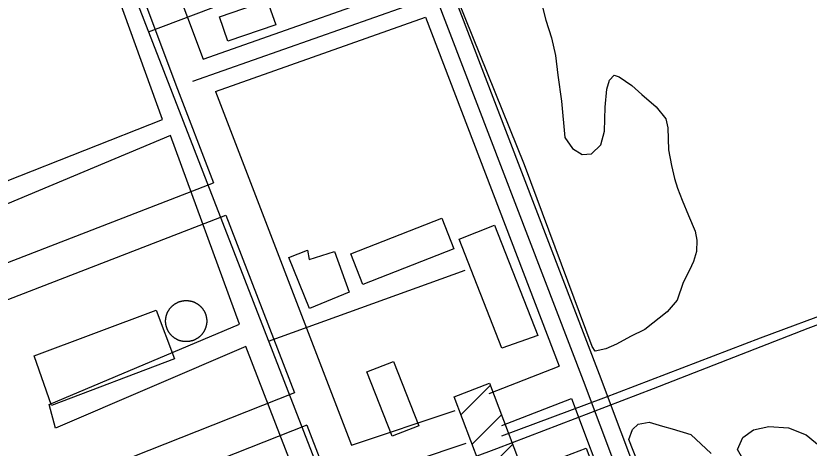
# Model space of a CAD drawing. Extents: x 3694830 to 3732949, y 415201 to 440970.
# Drawn here: x 3713845 to 3714534, y 429226 to 429602 of the extents above; entities that cross this region are included whole.
import ezdxf

# ---------------------------------------------------------------- set-up
doc = ezdxf.new("R2010")
doc.units = 0
for name, color, linetype in [('V-BLDG-OTLN', 7, 'Continuous'), ('V-DOMW-TANK', 7, 'Continuous'), ('V-ROAD-CNTR', 7, 'Continuous'), ('V-SITE-STRC', 7, 'Continuous'), ('V-SITE-VEGE', 7, 'Continuous'), ('V-UTIL-LINE', 7, 'Continuous')]:
    doc.layers.add(name, color=color, linetype=linetype)

msp = doc.modelspace()

# ---------------------------------------------------------------- linework, layer by layer
at = {"layer": 'V-BLDG-OTLN'}
for p, q in [((3714231.24, 429254.64), (3714256.69, 429280.08)), ((3714241, 429229.04), (3714266.45, 429254.49)), ((3714250.76, 429203.44), (3714276.2, 429228.89))]:
    msp.add_line(p, q, dxfattribs=at)
for points in [[(3714070.31, 429593.86), (3714028.75, 429579.45), (3714021.42, 429600.59), (3714062.98, 429615)], [(3714135.66, 429394.55), (3714214.6, 429425.46), (3714225.02, 429398.83), (3714146.09, 429367.93)], [(3714266.85, 429312.57), (3714229.76, 429407.43), (3714260.4, 429419.41), (3714298, 429323.55)], [(3714134.19, 429361.36), (3714099.57, 429346.93), (3714081.76, 429391.31), (3714097.85, 429397.87), (3714099.4, 429389.7), (3714121.42, 429396.65)], [(3713860.39, 429305.78), (3713966.43, 429345.64), (3713982.32, 429303.35), (3713875.5, 429262.81)], [(3714172.75, 429301.08), (3714194.73, 429245), (3714171.52, 429235.91), (3714149.55, 429291.99)], [(3714381.42, 428734.75), (3714212.52, 429177.86), (3714254.42, 429193.83), (3714225.29, 429270.26), (3714255.97, 429281.96), (3714285.44, 429204.66), (3714340.05, 429225.48), (3714508.62, 428783.23)]]:
    msp.add_lwpolyline(points, close=True, dxfattribs=at)
at = {"layer": 'V-DOMW-TANK'}
for points in [[(3713975.93, 429342.61), (3713976.05, 429342.9), (3713976.17, 429343.19), (3713976.29, 429343.48), (3713976.43, 429343.76), (3713976.56, 429344.04), (3713976.7, 429344.32), (3713976.85, 429344.59), (3713977, 429344.86), (3713977.16, 429345.13), (3713977.32, 429345.4), (3713977.48, 429345.67), (3713977.65, 429345.93), (3713977.83, 429346.19), (3713978.01, 429346.44), (3713978.19, 429346.69), (3713978.38, 429346.94), (3713978.57, 429347.19), (3713978.77, 429347.43), (3713978.96, 429347.67), (3713979.17, 429347.9), (3713979.38, 429348.14), (3713979.59, 429348.36), (3713979.81, 429348.59), (3713980.03, 429348.81), (3713980.25, 429349.03), (3713980.48, 429349.24), (3713980.71, 429349.45), (3713980.95, 429349.65), (3713981.18, 429349.85), (3713981.43, 429350.05), (3713981.68, 429350.24), (3713981.92, 429350.43), (3713982.18, 429350.61), (3713982.43, 429350.79), (3713982.69, 429350.96), (3713982.95, 429351.13), (3713983.21, 429351.3), (3713983.48, 429351.46), (3713983.75, 429351.61), (3713984.02, 429351.77), (3713984.3, 429351.91), (3713984.58, 429352.06), (3713984.86, 429352.19), (3713985.14, 429352.32), (3713985.43, 429352.45), (3713985.71, 429352.57), (3713986, 429352.69), (3713986.29, 429352.8), (3713986.59, 429352.91), (3713986.88, 429353.01), (3713987.18, 429353.11), (3713987.48, 429353.2), (3713987.77, 429353.28), (3713988.08, 429353.36), (3713988.38, 429353.44), (3713988.68, 429353.51), (3713988.99, 429353.57), (3713989.29, 429353.63), (3713989.6, 429353.69), (3713989.91, 429353.74), (3713990.22, 429353.78), (3713990.53, 429353.82), (3713990.84, 429353.85), (3713991.15, 429353.88), (3713991.46, 429353.9), (3713991.77, 429353.92), (3713992.08, 429353.93), (3713992.39, 429353.93), (3713992.7, 429353.93), (3713993.02, 429353.93), (3713993.33, 429353.92), (3713993.64, 429353.9), (3713993.95, 429353.88), (3713994.26, 429353.85), (3713994.57, 429353.82), (3713994.88, 429353.78), (3713995.19, 429353.74), (3713995.5, 429353.69), (3713995.8, 429353.64), (3713996.11, 429353.58), (3713996.41, 429353.51), (3713996.72, 429353.44), (3713997.02, 429353.36), (3713997.32, 429353.28), (3713997.62, 429353.2), (3713997.92, 429353.11), (3713998.22, 429353.01), (3713998.51, 429352.91), (3713998.8, 429352.8), (3713999.1, 429352.69), (3713999.38, 429352.57), (3713999.67, 429352.45), (3713999.96, 429352.33), (3714000.24, 429352.2), (3714000.52, 429352.06), (3714000.8, 429351.92), (3714001.07, 429351.77), (3714001.35, 429351.62), (3714001.61, 429351.46), (3714001.88, 429351.3)], [(3714001.88, 429351.3), (3714002.15, 429351.14), (3714002.41, 429350.97), (3714002.67, 429350.79), (3714002.93, 429350.61), (3714003.18, 429350.43), (3714003.42, 429350.24), (3714003.67, 429350.05), (3714003.91, 429349.86), (3714004.15, 429349.66), (3714004.38, 429349.45), (3714004.62, 429349.24), (3714004.85, 429349.03), (3714005.07, 429348.81), (3714005.29, 429348.59), (3714005.51, 429348.37), (3714005.72, 429348.14), (3714005.93, 429347.91), (3714006.13, 429347.67), (3714006.33, 429347.43), (3714006.53, 429347.19), (3714006.72, 429346.95), (3714006.91, 429346.7), (3714007.09, 429346.44), (3714007.27, 429346.19), (3714007.45, 429345.93), (3714007.62, 429345.67), (3714007.78, 429345.41), (3714007.94, 429345.14), (3714008.1, 429344.87), (3714008.25, 429344.6), (3714008.4, 429344.32), (3714008.54, 429344.04), (3714008.67, 429343.76), (3714008.81, 429343.48), (3714008.93, 429343.2), (3714009.06, 429342.91), (3714009.17, 429342.62), (3714009.28, 429342.33), (3714009.39, 429342.04), (3714009.49, 429341.74), (3714009.59, 429341.44), (3714009.68, 429341.15), (3714009.76, 429340.85), (3714009.85, 429340.54), (3714009.92, 429340.24), (3714009.99, 429339.94), (3714010.06, 429339.64), (3714010.12, 429339.33), (3714010.17, 429339.02), (3714010.22, 429338.71), (3714010.26, 429338.4), (3714010.3, 429338.09), (3714010.33, 429337.79), (3714010.36, 429337.47), (3714010.38, 429337.16), (3714010.4, 429336.85), (3714010.41, 429336.54), (3714010.42, 429336.23), (3714010.42, 429335.92), (3714010.41, 429335.6)], [(3713988.99, 429318.57), (3713988.69, 429318.63), (3713988.38, 429318.7), (3713988.08, 429318.77), (3713987.78, 429318.86), (3713987.48, 429318.94), (3713987.18, 429319.03), (3713986.89, 429319.13), (3713986.59, 429319.23), (3713986.3, 429319.34), (3713986.01, 429319.45), (3713985.72, 429319.56), (3713985.43, 429319.69), (3713985.15, 429319.81), (3713984.86, 429319.95), (3713984.58, 429320.08), (3713984.31, 429320.22), (3713984.03, 429320.37), (3713983.76, 429320.52), (3713983.49, 429320.68), (3713983.22, 429320.84), (3713982.96, 429321), (3713982.69, 429321.17), (3713982.44, 429321.35), (3713982.18, 429321.53), (3713981.93, 429321.71), (3713981.68, 429321.9), (3713981.43, 429322.09), (3713981.19, 429322.28), (3713980.95, 429322.48), (3713980.72, 429322.69), (3713980.48, 429322.9), (3713980.26, 429323.11), (3713980.03, 429323.33), (3713979.81, 429323.55), (3713979.59, 429323.77), (3713979.38, 429324), (3713979.17, 429324.23), (3713978.97, 429324.47), (3713978.77, 429324.71), (3713978.57, 429324.95), (3713978.38, 429325.19), (3713978.19, 429325.44), (3713978.01, 429325.69), (3713977.83, 429325.95), (3713977.66, 429326.21), (3713977.49, 429326.47), (3713977.32, 429326.73), (3713977.16, 429327), (3713977, 429327.27), (3713976.85, 429327.54), (3713976.71, 429327.82), (3713976.56, 429328.09), (3713976.43, 429328.38), (3713976.3, 429328.66), (3713976.17, 429328.94), (3713976.05, 429329.23), (3713975.93, 429329.52), (3713975.82, 429329.81), (3713975.71, 429330.1), (3713975.61, 429330.4), (3713975.52, 429330.7), (3713975.42, 429330.99), (3713975.34, 429331.29), (3713975.26, 429331.59), (3713975.18, 429331.9), (3713975.11, 429332.2), (3713975.05, 429332.51), (3713974.99, 429332.81), (3713974.93, 429333.12), (3713974.88, 429333.43), (3713974.84, 429333.74), (3713974.8, 429334.05), (3713974.77, 429334.35), (3713974.75, 429334.67), (3713974.72, 429334.98), (3713974.7, 429335.29), (3713974.69, 429335.6), (3713974.69, 429335.91), (3713974.69, 429336.22), (3713974.69, 429336.54), (3713974.7, 429336.85), (3713974.72, 429337.16), (3713974.75, 429337.47), (3713974.77, 429337.78), (3713974.8, 429338.09), (3713974.84, 429338.4), (3713974.88, 429338.71), (3713974.93, 429339.02), (3713974.99, 429339.32), (3713975.05, 429339.63), (3713975.11, 429339.94), (3713975.18, 429340.24), (3713975.26, 429340.54), (3713975.34, 429340.84), (3713975.42, 429341.14), (3713975.51, 429341.44), (3713975.61, 429341.74), (3713975.71, 429342.03), (3713975.82, 429342.32), (3713975.93, 429342.61)], [(3714010.41, 429335.6), (3714010.4, 429335.29), (3714010.38, 429334.98), (3714010.36, 429334.67), (3714010.33, 429334.36), (3714010.3, 429334.05), (3714010.26, 429333.74), (3714010.22, 429333.43), (3714010.17, 429333.12), (3714010.12, 429332.82), (3714010.06, 429332.51), (3714009.99, 429332.21), (3714009.92, 429331.9), (3714009.85, 429331.6), (3714009.77, 429331.3), (3714009.68, 429331), (3714009.59, 429330.7), (3714009.49, 429330.4), (3714009.39, 429330.11), (3714009.28, 429329.82), (3714009.17, 429329.53), (3714009.06, 429329.24), (3714008.93, 429328.95), (3714008.81, 429328.66), (3714008.68, 429328.38), (3714008.54, 429328.1), (3714008.4, 429327.82), (3714008.25, 429327.55), (3714008.1, 429327.28), (3714007.95, 429327.01), (3714007.78, 429326.74), (3714007.62, 429326.47), (3714007.45, 429326.21), (3714007.27, 429325.95), (3714007.1, 429325.7), (3714006.91, 429325.45), (3714006.72, 429325.2), (3714006.53, 429324.95), (3714006.34, 429324.71), (3714006.14, 429324.47), (3714005.93, 429324.24), (3714005.72, 429324), (3714005.51, 429323.78), (3714005.29, 429323.55), (3714005.07, 429323.33), (3714004.85, 429323.11), (3714004.62, 429322.9), (3714004.39, 429322.69), (3714004.15, 429322.49), (3714003.92, 429322.29), (3714003.67, 429322.09), (3714003.43, 429321.9), (3714003.18, 429321.71), (3714002.93, 429321.53), (3714002.67, 429321.35), (3714002.41, 429321.17), (3714002.15, 429321.01), (3714001.89, 429320.84), (3714001.62, 429320.68), (3714001.35, 429320.52), (3714001.08, 429320.37), (3714000.8, 429320.23), (3714000.52, 429320.08), (3714000.24, 429319.95), (3713999.96, 429319.82), (3713999.68, 429319.69), (3713999.39, 429319.57), (3713999.1, 429319.45), (3713998.81, 429319.34), (3713998.52, 429319.23), (3713998.22, 429319.13), (3713997.93, 429319.03), (3713997.63, 429318.94), (3713997.33, 429318.86), (3713997.03, 429318.78), (3713996.72, 429318.7), (3713996.42, 429318.63), (3713996.12, 429318.57), (3713995.81, 429318.51), (3713995.5, 429318.45), (3713995.19, 429318.41), (3713994.89, 429318.36), (3713994.58, 429318.32), (3713994.27, 429318.29), (3713993.96, 429318.26), (3713993.64, 429318.24), (3713993.33, 429318.22), (3713993.02, 429318.21), (3713992.71, 429318.21), (3713992.4, 429318.21), (3713992.08, 429318.21), (3713991.77, 429318.22), (3713991.46, 429318.24), (3713991.15, 429318.26), (3713990.84, 429318.29), (3713990.53, 429318.32), (3713990.22, 429318.36), (3713989.91, 429318.41), (3713989.6, 429318.45), (3713989.3, 429318.51), (3713988.99, 429318.57)]]:
    msp.add_lwpolyline(points, dxfattribs=at)
at = {"layer": 'V-ROAD-CNTR'}
for points in [[(3713524.93, 429266.49), (3713367.9, 429676.1), (3713845.46, 429857.38), (3713870.17, 429861.88), (3713895.87, 429848.02), (3713912.98, 429815.56), (3714007.22, 429563.91)], [(3713553.03, 429277.01), (3713406.68, 429658.73), (3713853.54, 429828.36), (3713865.19, 429830.48), (3713873.59, 429825.95), (3713885.55, 429803.26), (3713983.55, 429541.56), (3714016.35, 429456.24)], [(3714007.22, 429563.91), (3714217.96, 429638.33), (3714351.51, 429289.8), (3714555.13, 428747.48)], [(3713998.35, 429544.87), (3714209.18, 429619.32), (3714337.49, 429284.48), (3714541.08, 428742.23)], [(3714017.89, 429535.86), (3714200.4, 429600.31), (3714316.72, 429296.76)], [(3714017.89, 429535.86), (3714136.16, 429228.2)], [(3713553.03, 429277.01), (3714016.35, 429456.24)], [(3713563.46, 429248.88), (3714027.12, 429428.24)], [(3714027.12, 429428.24), (3714086.55, 429273.66)], [(3714255.95, 429273.14), (3714316.72, 429296.76)], [(3714086.55, 429273.66), (3713847.44, 429178.93), (3713906.42, 429015.59), (3714152.36, 429102.46)], [(3714266.82, 429245.18), (3714327.38, 429268.72)], [(3714327.38, 429268.72), (3714527.16, 428736.64)], [(3714136.16, 429228.2), (3714226.23, 429258.24)], [(3714097.31, 429245.65), (3713885.54, 429161.75), (3713924.52, 429053.8), (3714141.59, 429130.47)], [(3714097.31, 429245.65), (3714141.59, 429130.47)], [(3714146.94, 429200.17), (3714235.72, 429229.78)]]:
    msp.add_lwpolyline(points, dxfattribs=at)
at = {"layer": 'V-SITE-STRC'}
for points in [[(3714742.67, 429415.34), (3714628.5, 429372.21), (3714491.16, 429321.32), (3714355.19, 429269.03), (3714266.4, 429236.02)], [(3714745.31, 429408.4), (3714671.5, 429381.79), (3714532.76, 429329.52), (3714398.18, 429277.23), (3714262.21, 429224.94), (3714106.82, 429167.16), (3714015.26, 429134.16), (3714007.01, 429130.79)]]:
    msp.add_lwpolyline(points, dxfattribs=at)
at = {"layer": 'V-SITE-VEGE'}
for points in [[(3714299.92, 429618.72), (3714304.94, 429597.92), (3714309.98, 429582.43), (3714313.4, 429566.95), (3714315.43, 429550.09), (3714318.61, 429527.21), (3714321.52, 429495.79), (3714328.19, 429486.07), (3714336.49, 429480.97), (3714344.81, 429481.41), (3714352.91, 429489.47), (3714355.95, 429501.24), (3714356.47, 429522.26)], [(3714410.92, 429504.09), (3714411.56, 429484.92), (3714414.3, 429471.28), (3714416.81, 429460.19), (3714419.55, 429451.63), (3714423.45, 429441.23), (3714428.96, 429427.82), (3714434.92, 429414.18), (3714436.29, 429406.55), (3714436.03, 429396.62), (3714433.47, 429387.85), (3714429.98, 429380.24), (3714424.41, 429369.63), (3714419.28, 429354.4), (3714410.48, 429344.26), (3714391.03, 429328.84), (3714378.54, 429322.64), (3714366.52, 429315.97), (3714357.27, 429311.84), (3714347.79, 429310.02), (3714345.17, 429314.09), (3714286.48, 429472.01), (3714229, 429615)], [(3714356.47, 429522.26), (3714358.13, 429537.72), (3714360.46, 429545.57), (3714364.4, 429549.95), (3714368.78, 429548.55), (3714379.85, 429540.9), (3714388.6, 429533.25), (3714400.81, 429522.36), (3714409.33, 429511.94), (3714410.92, 429504.09)], [(3714419.93, 429124.27), (3714377.28, 429233.17), (3714380.31, 429241.94), (3714385.4, 429246.31), (3714394.87, 429248.13), (3714406.41, 429244.63), (3714414.95, 429242.3), (3714431.1, 429237.41), (3714448.61, 429220.96)], [(3714543.35, 429153.48), (3714529.31, 429172), (3714512.72, 429184.52), (3714477, 429214.88), (3714471.72, 429224.36), (3714476.14, 429234.97), (3714485.62, 429241.64), (3714498.8, 429244.38), (3714515.89, 429243.17), (3714531.35, 429237.13), (3714547.47, 429223.92)]]:
    msp.add_lwpolyline(points, dxfattribs=at)
at = {"layer": 'V-UTIL-LINE'}
msp.add_line((3714064.18, 429318.61), (3714234.82, 429380.5), dxfattribs=at)
for points in [[(3713959.83, 429587.58), (3714094.9, 429639.09), (3714093.53, 429643.94), (3714069.47, 429700.74), (3714086.78, 429706.23)], [(3713701.64, 429404.59), (3713971.97, 429511.29), (3713933.69, 429617.48), (3713946.1, 429622.96), (3714164.96, 429058.87), (3714357.82, 428558.22), (3714352.31, 428558.24), (3714412.46, 428391.37), (3714401.43, 428385.89), (3714253.7, 428769.3), (3714197.59, 428904.47), (3713998.99, 428826.5), (3713993.53, 428845.8), (3714194.89, 428923.77), (3714044.44, 429314.08), (3713878.91, 429242.9), (3713873.46, 429263.58), (3714038.98, 429333.38), (3713978.82, 429497.5), (3713704.33, 429382.53), (3713698.89, 429405.97)]]:
    msp.add_lwpolyline(points, dxfattribs=at)

doc.saveas('drawing.dxf')
